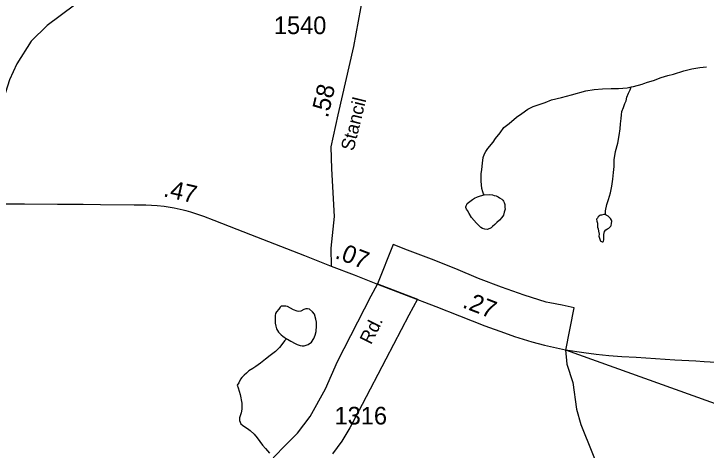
# Model space of a CAD drawing. Extents: x 2082433 to 2279600, y 546599 to 755198.
# Drawn here: x 2095833 to 2100738, y 642798 to 645891 of the extents above; entities that cross this region are included whole.
import ezdxf

# ---------------------------------------------------------------- set-up
doc = ezdxf.new("R2010")
doc.units = 0
for name, color, linetype in [('Exist Boundary Political Fire Districts', 7, 'Continuous'), ('Exist Hydrographic Creek Single Shore', 7, 'Continuous'), ('Exist Hydrographic Misc Water Feature', 7, 'Continuous'), ('Exist Road Primary NC Attributed', 7, 'Continuous'), ('Exist Road Primary NC Service Mileage Hundredths English Label', 7, 'Continuous'), ('Exist Road Secondary Mileage Hundredths English Label', 7, 'Continuous'), ('Exist Road Secondary Type 51 Attributed', 7, 'Continuous'), ('Exist Road Secondary Type 51 Label', 7, 'Continuous'), ('Exist Road Secondary Type 51 Number Label', 7, 'Continuous')]:
    doc.layers.add(name, color=color, linetype=linetype)

msp = doc.modelspace()

# ---------------------------------------------------------------- linework, layer by layer
at = {"layer": 'Exist Boundary Political Fire Districts'}
msp.add_lwpolyline([(2117062.3, 637293.1), (2099744.2, 643507.5), (2099801.8, 643807.8), (2099718.8, 643825), (2099629.6, 643842.2), (2099603.5, 643847.4), (2099449.5, 643897.6), (2099286.9, 643953.4), (2099126, 644014.8), (2098965.2, 644083.5), (2098791.9, 644152.7), (2098622.6, 644215.1), (2098520, 644255.8), (2098409.5, 643976.8), (2098693.5, 643868.3), (2098630.8, 643754.6), (2098467.5, 643442.8), (2098300.2, 643122.8), (2098212.3, 642956.4), (2098155.5, 642861.7), (2098090.5, 642770.9)], dxfattribs=at)
at = {"layer": 'Exist Hydrographic Creek Single Shore'}
for points in [[(2097764.8, 643588.1), (2097771, 643583.9), (2097794.6, 643570.2), (2097826.8, 643553.9), (2097840.7, 643546.1), (2097860.6, 643540.3), (2097874.7, 643538.5), (2097890.9, 643538.5), (2097919, 643546.4), (2097940.8, 643562.6), (2097958.8, 643588.7), (2097968.7, 643612.7), (2097974.8, 643638.6), (2097976.2, 643678.5), (2097976.2, 643706.5), (2097972.3, 643726.5), (2097962.3, 643762.6), (2097948.4, 643778.4), (2097927.8, 643798.6), (2097914.1, 643800.2), (2097901.8, 643800.5), (2097888.1, 643794.1), (2097865.9, 643784), (2097852, 643782.1), (2097840.1, 643784.3), (2097814, 643791.9), (2097794, 643803.8), (2097772.2, 643816.1), (2097760.3, 643817.9), (2097749.9, 643819.9), (2097736.3, 643819.9), (2097726.3, 643817.8), (2097720.1, 643811.8), (2097710.1, 643797.5), (2097694.1, 643777.6), (2097686.5, 643765.8), (2097684.5, 643753.5), (2097684.2, 643739.7), (2097684.7, 643731.6), (2097684.5, 643697.6), (2097688.6, 643675.8), (2097694.9, 643657.8), (2097708.6, 643633.8), (2097726.5, 643615.7), (2097739, 643605.7), (2097764.8, 643588.1)], [(2097764.8, 643588.1), (2097750.7, 643571.9), (2097738.6, 643555.9), (2097715, 643525.8), (2097687.3, 643497.6), (2097649, 643469.7), (2097615.4, 643443.5), (2097581.3, 643415.5), (2097547.3, 643391.5), (2097525.7, 643377.3), (2097497.7, 643359.2), (2097481.7, 643345), (2097463.6, 643329.1), (2097447.8, 643312.8), (2097437.8, 643300.9), (2097427.9, 643274.8), (2097415.8, 643258.8)], [(2097415.8, 643258.8), (2097421.8, 643238.9), (2097436.3, 643192.9), (2097448.4, 643131), (2097448.4, 643089.3), (2097442.3, 643063), (2097430.8, 643027), (2097430.8, 643008.8), (2097440.9, 642984.9), (2097452.7, 642975.1), (2097462.8, 642967), (2097488.6, 642951.3), (2097506.7, 642937.2), (2097534.8, 642911.5), (2097557.1, 642885.4), (2097575, 642859.6), (2097594.8, 642833.5), (2097615.1, 642809.7), (2097645.1, 642777.6)]]:
    msp.add_lwpolyline(points, dxfattribs=at)
at = {"layer": 'Exist Hydrographic Misc Water Feature'}
for points in [[(2100206.8, 645373.1), (2100222.4, 645375.2), (2100284.5, 645391.3), (2100296.2, 645397.2), (2100322.7, 645405.4), (2100364.5, 645419.4), (2100418.4, 645439.6), (2100466.4, 645453.8), (2100506.2, 645464), (2100580, 645486.1), (2100636, 645500.3), (2100692.2, 645510.5), (2100739.9, 645514.6)], [(2099164.9, 644608.1), (2099161.2, 644616), (2099155.1, 644629.9), (2099149.1, 644653.9), (2099145.2, 644678.1), (2099144.8, 644704.1), (2099144.8, 644723.9), (2099145, 644756), (2099148.5, 644787.9), (2099152.6, 644831.9), (2099158.4, 644871.9), (2099168.2, 644898), (2099176.2, 644915.9), (2099192, 644936.2), (2099228.1, 644982.3), (2099245.7, 645006.3), (2099277.9, 645048.1), (2099305.6, 645084.5), (2099341.5, 645114.3), (2099395.2, 645158.5), (2099431.5, 645184.6), (2099475.2, 645214.9), (2099513.1, 645233.1), (2099597.2, 645263.4), (2099641.5, 645281.4), (2099713, 645297.4), (2099782.8, 645316), (2099884.9, 645344), (2099944.7, 645354.3), (2100004.4, 645360.3), (2100064.7, 645360.5), (2100116.8, 645360.7), (2100178.5, 645367.2), (2100206.8, 645373.1)], [(2100023.3, 644468.9), (2100025.1, 644474.6), (2100025.5, 644494.8), (2100035, 644538.9), (2100046.9, 644574.8), (2100061, 644620.9), (2100069, 644668.8), (2100076.4, 644718.8), (2100082.3, 644766.9), (2100086.4, 644808.9), (2100086.2, 644856.8), (2100095.9, 644914.9), (2100111.9, 644975), (2100121.7, 645029.1), (2100127.6, 645074.8), (2100131.1, 645110.8), (2100135.4, 645149.1), (2100137.1, 645174.7), (2100141.2, 645198.9), (2100151.4, 645226.9), (2100162.7, 645254.8), (2100170.9, 645275.1), (2100176.9, 645301), (2100186.7, 645329), (2100200.6, 645351.3), (2100206.8, 645373.1)], [(2099164.9, 644608.1), (2099199.4, 644610.2), (2099223.2, 644608.2), (2099236.9, 644604.1), (2099251.3, 644600.3), (2099265.4, 644594.1), (2099273.6, 644586.4), (2099289.4, 644576.4), (2099297.2, 644570.7), (2099303.1, 644562.5), (2099307.4, 644554.6), (2099311.3, 644540.5), (2099311.5, 644528.4), (2099311.5, 644518.6), (2099313.4, 644506.6), (2099307.6, 644484.3), (2099301.7, 644464.5), (2099289.8, 644446.5), (2099274, 644428.2), (2099256, 644412.3), (2099240.2, 644398.4), (2099223.8, 644382.3), (2099213.9, 644374.4), (2099204.1, 644368.2), (2099186, 644362), (2099170.3, 644364), (2099153.9, 644370.1), (2099142, 644376), (2099130.1, 644388), (2099110, 644406), (2099075.7, 644447.7), (2099057.9, 644475.5), (2099047.6, 644495.7), (2099039.4, 644505.9), (2099035.5, 644517.8), (2099035.7, 644523.5), (2099037.6, 644529.7), (2099041.3, 644539.7), (2099045.4, 644545.5), (2099063.4, 644559.8), (2099081.5, 644573.7), (2099097.7, 644583.9), (2099117.6, 644593.8), (2099139.3, 644601.9), (2099164.9, 644608.1)], [(2100023.3, 644468.9), (2100013.4, 644468.7), (2099997.4, 644464.7), (2099989.4, 644462.6), (2099983.7, 644460.7), (2099973.4, 644450.8), (2099967.5, 644442.8), (2099961.6, 644434.4), (2099963.4, 644420.7), (2099967.9, 644406.7), (2099967.7, 644392.5), (2099967.9, 644378.7), (2099971.8, 644366.7), (2099975.9, 644350.7), (2099980, 644328.6), (2099978, 644314.7), (2099979.6, 644308.8), (2099981.7, 644300.8), (2099984.1, 644292.7), (2099986.2, 644286.7), (2099988, 644282.8), (2099992.1, 644278.9), (2099996.4, 644276.6), (2100000.3, 644274.8), (2100006.3, 644274.7), (2100009.9, 644277), (2100012.4, 644290.8), (2100013.8, 644304.8), (2100012, 644326.6), (2100017.7, 644346.8), (2100027.8, 644360.7), (2100039.9, 644366.9), (2100047.9, 644371), (2100055.5, 644378.8), (2100061.6, 644384.8), (2100065.5, 644391), (2100067.6, 644405), (2100069.6, 644420.9), (2100067.6, 644428.9), (2100059.6, 644441.1), (2100049.1, 644452.8), (2100043.4, 644456.9), (2100029.4, 644464.7), (2100023.3, 644468.9)]]:
    msp.add_lwpolyline(points, dxfattribs=at)
at = {"layer": 'Exist Road Primary NC Attributed'}
for points in [[(2095657.4, 644545.1), (2095809, 644545.1), (2095907.6, 644543.6), (2096142.1, 644541.8), (2096196, 644542.1), (2096324.9, 644540.6), (2096445.7, 644539.5), (2096685.1, 644537.3), (2096735.7, 644536.2), (2096767.4, 644536.9), (2096847.3, 644532.4), (2096898.3, 644527.2), (2096968.1, 644515.7), (2097032, 644501.1), (2097051.6, 644496.7), (2097084.5, 644486.9), (2097175.9, 644455.6), (2097249.1, 644428), (2097412.8, 644365.3), (2097551.9, 644309.7), (2097765.2, 644226.6), (2097892.4, 644177.3), (2098081.6, 644102.6)], [(2098081.6, 644102.6), (2098243.6, 644039.8), (2098408.3, 643975.6)], [(2098408.3, 643975.6), (2098612.5, 643896.1), (2098822.5, 643815.6), (2098990.3, 643750.3), (2099170.1, 643680.5), (2099308, 643628.8), (2099380.6, 643603.5), (2099502.3, 643566.5), (2099591.7, 643541.9), (2099742, 643509.9)], [(2099742, 643509.9), (2099872.3, 643489.3), (2099958.8, 643477.4), (2100047.6, 643469.2), (2100141.5, 643462.9), (2100242.3, 643456.5), (2100515.3, 643439.3), (2100664.4, 643430.8), (2100723.8, 643426.7), (2100891.6, 643416.2)]]:
    msp.add_lwpolyline(points, dxfattribs=at)
at = {"layer": 'Exist Road Secondary Type 51 Attributed'}
for points in [[(2098107.6, 647116.9), (2097989.3, 647044.8), (2097780.2, 646948.3), (2097660.4, 646904.9), (2097396.7, 646771.5), (2097248.7, 646676), (2097002.9, 646497.6), (2096657.6, 646244.4), (2096262.1, 645953), (2096069.6, 645808.1), (2095955, 645696.7), (2095854.2, 645537.3), (2095802.3, 645421.9), (2095759, 645289.1), (2095730.1, 645092.9), (2095707, 644837.6), (2095668.5, 644662.8), (2095657.4, 644545.1)], [(2098107.6, 647116.9), (2098197, 646900.5), (2098274.9, 646620.7), (2098303.8, 646384.1), (2098321.1, 646234), (2098306.6, 646020.5), (2098240.3, 645658.4), (2098127.8, 645175.2), (2098078.7, 644948.7), (2098084.5, 644792.9), (2098101.8, 644455.3), (2098079.5, 644230.9), (2098081.6, 644102.6)], [(2097470.1, 642530.3), (2097738.3, 642814.3), (2097843.6, 642919.6), (2097933, 643035.8), (2098041.2, 643231.9), (2098125.8, 643425.7), (2098364.4, 643891.6), (2098408.3, 643975.6)], [(2099742, 643509.9), (2099749.9, 643407.5), (2099793, 643277.4), (2099820.4, 643089.8), (2099849.3, 642980.2), (2100015.2, 642569.8)]]:
    msp.add_lwpolyline(points, dxfattribs=at)

# ---------------------------------------------------------------- texts
at = {"layer": 'Exist Road Primary NC Service Mileage Hundredths English Label'}
for s, rotation, p in [('.47', 347.1463, (2096887, 644598.3)), ('.07', 338.8088, (2098102, 644161.7)), ('.27', 338.7949, (2099004.8, 643811.7))]:
    msp.add_text(s, height=125, rotation=rotation, dxfattribs=at).set_placement(p)
at = {"layer": 'Exist Road Secondary Mileage Hundredths English Label'}
msp.add_text('.58', height=125, rotation=76.893, dxfattribs=at).set_placement((2098057.5, 645149.1))
at = {"layer": 'Exist Road Secondary Type 51 Label'}
for s, rotation, p in [('Stancil', 76.2391, (2098240, 644914.5)), ('Rd.', 63.5832, (2098363.3, 643541.4))]:
    msp.add_text(s, height=95, rotation=rotation, dxfattribs=at).set_placement(p)
at = {"layer": 'Exist Road Secondary Type 51 Number Label'}
for s, p in [('1540', (2097675.1, 645747.1)), ('1316', (2098105, 642980.1))]:
    msp.add_text(s, height=125, dxfattribs=at).set_placement(p)

doc.saveas('drawing.dxf')
